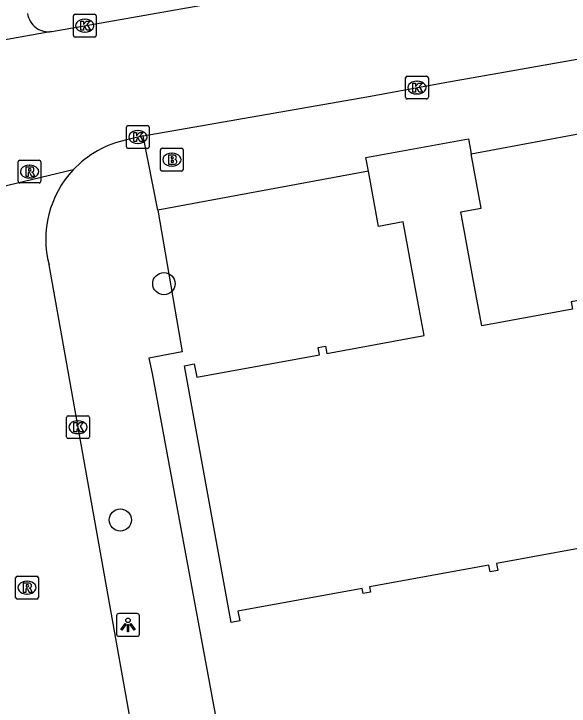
# Model space of a CAD drawing. Extents: x 157793 to 159380, y 380882 to 382313.
# Drawn here: x 158308.42 to 158332.75, y 381345.58 to 381375.91 of the extents above; entities that cross this region are included whole.
import ezdxf

# ---------------------------------------------------------------- set-up
doc = ezdxf.new("R2010")
doc.units = 0
for name, color, linetype in [('IMGEO_Boom', 7, 'Continuous'), ('IMGEO_Brandkraan', 7, 'Continuous'), ('IMGEO_Kolk', 7, 'Continuous'), ('IMGEO_Lichtpunt', 7, 'Continuous'), ('IMGEO_Pand', 7, 'Continuous'), ('IMGEO_Rijbaan_lokaal_open', 7, 'Continuous'), ('IMGEO_Rioolput', 7, 'Continuous'), ('IMGEO_Voetpad_open', 7, 'Continuous')]:
    doc.layers.add(name, color=color, linetype=linetype)

msp = doc.modelspace()

# ---------------------------------------------------------------- linework, layer by layer
at = {"layer": 'IMGEO_Boom'}
for centre in [(158314.996, 381364.089), (158313.085, 381353.737)]:
    msp.add_circle(centre, 0.489, dxfattribs=at)
at = {"layer": 'IMGEO_Brandkraan'}
for p, q in [((158314.92, 381370.022), (158315.772, 381370.022)), ((158314.845, 381369.096), (158314.845, 381369.948)), ((158315.333, 381369.802), (158315.358, 381369.802)), ((158315.846, 381369.948), (158315.846, 381369.096)), ((158315.356, 381369.242), (158315.331, 381369.242)), ((158315.772, 381369.022), (158314.92, 381369.022))]:
    msp.add_line(p, q, dxfattribs=at)
for points in [[(158314.92, 381370.022), (158315.772, 381370.022)], [(158314.845, 381369.096), (158314.845, 381369.948)], [(158315.193, 381369.722), (158315.193, 381369.322), (158315.406, 381369.322)], [(158315.424, 381369.722), (158315.193, 381369.722)], [(158315.846, 381369.948), (158315.846, 381369.096)], [(158315.372, 381369.641), (158315.318, 381369.641), (158315.318, 381369.565)], [(158315.318, 381369.565), (158315.371, 381369.565)], [(158315.38, 381369.489), (158315.318, 381369.489), (158315.318, 381369.408)], [(158315.318, 381369.408), (158315.38, 381369.408)], [(158315.772, 381369.022), (158314.92, 381369.022)]]:
    msp.add_lwpolyline(points, dxfattribs=at)
for centre, radius, start, end in [((158314.922, 381369.946), 0.0765, 91.552, 178.448), ((158314.922, 381369.946), 0.0765, 91.552, 178.448), ((158315.77, 381369.946), 0.0765, 1.552, 88.448), ((158315.77, 381369.946), 0.0765, 1.552, 88.448), ((158315.428, 381369.577), 0.145, 59.4692, 91.5367), ((158315.453, 381369.624), 0.0922, 285.5137, 58.1501), ((158315.373, 381369.603), 0.0379, 267.8285, 90.9355), ((158315.381, 381369.448), 0.0404, 269.8759, 90.5077), ((158315.458, 381369.432), 0.105, 301.3115, 78.989), ((158314.922, 381369.098), 0.0765, 181.552, 268.448), ((158314.922, 381369.098), 0.0765, 181.552, 268.448), ((158315.412, 381369.573), 0.251, 268.6676, 293.5347), ((158315.77, 381369.098), 0.0765, 271.552, 358.448), ((158315.77, 381369.098), 0.0765, 271.552, 358.448)]:
    msp.add_arc(centre, radius, start, end, dxfattribs=at)
for centre, major_axis, ratio, start_param, end_param in [((158315.332, 381369.522), (-0.387, 0.002), 0.722429, 4.712389, 7.853982), ((158315.357, 381369.522), (-0.39, 0.002), 0.717154, 1.570796, 4.712389)]:
    msp.add_ellipse(centre, major_axis=major_axis, ratio=ratio, start_param=start_param, end_param=end_param, dxfattribs=at)
at = {"layer": 'IMGEO_Kolk'}
for p, q in [((158311.028, 381374.964), (158311.028, 381375.816)), ((158311.103, 381375.89), (158311.955, 381375.89)), ((158312.029, 381375.816), (158312.029, 381374.964)), ((158311.516, 381375.67), (158311.541, 381375.67)), ((158311.955, 381374.89), (158311.103, 381374.89)), ((158311.539, 381375.11), (158311.514, 381375.11)), ((158325.582, 381372.253), (158325.582, 381373.105)), ((158325.657, 381373.179), (158326.509, 381373.179)), ((158326.583, 381373.105), (158326.583, 381372.253)), ((158326.07, 381372.959), (158326.095, 381372.959)), ((158326.509, 381372.179), (158325.657, 381372.179)), ((158326.093, 381372.399), (158326.068, 381372.399)), ((158313.354, 381370.086), (158313.354, 381370.938)), ((158313.429, 381371.012), (158314.281, 381371.012)), ((158314.355, 381370.938), (158314.355, 381370.086)), ((158313.842, 381370.792), (158313.867, 381370.792)), ((158314.281, 381370.012), (158313.429, 381370.012)), ((158313.865, 381370.232), (158313.84, 381370.232)), ((158310.732, 381357.375), (158310.732, 381358.227)), ((158310.807, 381358.301), (158311.659, 381358.301)), ((158311.733, 381358.227), (158311.733, 381357.375)), ((158311.22, 381358.081), (158311.245, 381358.081)), ((158311.659, 381357.301), (158310.807, 381357.301)), ((158311.243, 381357.521), (158311.218, 381357.521))]:
    msp.add_line(p, q, dxfattribs=at)
for points in [[(158311.028, 381374.964), (158311.028, 381375.816)], [(158311.103, 381375.89), (158311.955, 381375.89)], [(158312.029, 381375.816), (158312.029, 381374.964)], [(158311.349, 381375.59), (158311.472, 381375.59), (158311.472, 381375.439), (158311.602, 381375.59), (158311.766, 381375.59), (158311.62, 381375.439), (158311.773, 381375.19), (158311.621, 381375.19), (158311.536, 381375.354), (158311.472, 381375.287), (158311.472, 381375.19), (158311.349, 381375.19), (158311.349, 381375.59)], [(158311.955, 381374.89), (158311.103, 381374.89)], [(158325.582, 381372.253), (158325.582, 381373.105)], [(158325.657, 381373.179), (158326.509, 381373.179)], [(158326.583, 381373.105), (158326.583, 381372.253)], [(158325.903, 381372.879), (158326.026, 381372.879), (158326.026, 381372.728), (158326.156, 381372.879), (158326.32, 381372.879), (158326.174, 381372.728), (158326.327, 381372.479), (158326.175, 381372.479), (158326.09, 381372.643), (158326.026, 381372.576), (158326.026, 381372.479), (158325.903, 381372.479), (158325.903, 381372.879)], [(158326.509, 381372.179), (158325.657, 381372.179)], [(158313.354, 381370.086), (158313.354, 381370.938)], [(158313.429, 381371.012), (158314.281, 381371.012)], [(158314.355, 381370.938), (158314.355, 381370.086)], [(158313.675, 381370.712), (158313.798, 381370.712), (158313.798, 381370.561), (158313.928, 381370.712), (158314.092, 381370.712), (158313.946, 381370.561), (158314.099, 381370.312), (158313.947, 381370.312), (158313.862, 381370.476), (158313.798, 381370.409), (158313.798, 381370.312), (158313.675, 381370.312), (158313.675, 381370.712)], [(158314.281, 381370.012), (158313.429, 381370.012)], [(158310.732, 381357.375), (158310.732, 381358.227)], [(158310.807, 381358.301), (158311.659, 381358.301)], [(158311.733, 381358.227), (158311.733, 381357.375)], [(158311.053, 381358.001), (158311.176, 381358.001), (158311.176, 381357.85), (158311.306, 381358.001), (158311.47, 381358.001), (158311.324, 381357.85), (158311.477, 381357.601), (158311.325, 381357.601), (158311.24, 381357.765), (158311.176, 381357.698), (158311.176, 381357.601), (158311.053, 381357.601), (158311.053, 381358.001)], [(158311.659, 381357.301), (158310.807, 381357.301)]]:
    msp.add_lwpolyline(points, dxfattribs=at)
for centre, start, end in [((158311.105, 381375.814), 91.552, 178.448), ((158311.105, 381375.814), 91.552, 178.448), ((158311.953, 381375.814), 1.552, 88.448), ((158311.953, 381375.814), 1.552, 88.448), ((158311.105, 381374.966), 181.552, 268.448), ((158311.105, 381374.966), 181.552, 268.448), ((158311.953, 381374.966), 271.552, 358.448), ((158311.953, 381374.966), 271.552, 358.448), ((158325.659, 381373.103), 91.552, 178.448), ((158325.659, 381373.103), 91.552, 178.448), ((158326.507, 381373.103), 1.552, 88.448), ((158326.507, 381373.103), 1.552, 88.448), ((158325.659, 381372.255), 181.552, 268.448), ((158325.659, 381372.255), 181.552, 268.448), ((158326.507, 381372.255), 271.552, 358.448), ((158326.507, 381372.255), 271.552, 358.448), ((158313.431, 381370.936), 91.552, 178.448), ((158313.431, 381370.936), 91.552, 178.448), ((158314.279, 381370.936), 1.552, 88.448), ((158314.279, 381370.936), 1.552, 88.448), ((158313.431, 381370.088), 181.552, 268.448), ((158313.431, 381370.088), 181.552, 268.448), ((158314.279, 381370.088), 271.552, 358.448), ((158314.279, 381370.088), 271.552, 358.448), ((158310.809, 381358.225), 91.552, 178.448), ((158310.809, 381358.225), 91.552, 178.448), ((158311.657, 381358.225), 1.552, 88.448), ((158311.657, 381358.225), 1.552, 88.448), ((158310.809, 381357.377), 181.552, 268.448), ((158310.809, 381357.377), 181.552, 268.448), ((158311.657, 381357.377), 271.552, 358.448), ((158311.657, 381357.377), 271.552, 358.448)]:
    msp.add_arc(centre, 0.0765, start, end, dxfattribs=at)
for centre, major_axis, ratio, start_param, end_param in [((158311.515, 381375.39), (-0.387, 0.002), 0.722429, 4.712389, 7.853982), ((158311.54, 381375.39), (-0.39, 0.002), 0.717154, 1.570796, 4.712389), ((158326.069, 381372.679), (-0.387, 0.002), 0.722429, 4.712389, 7.853982), ((158326.094, 381372.679), (-0.39, 0.002), 0.717154, 1.570796, 4.712389), ((158313.841, 381370.512), (-0.387, 0.002), 0.722429, 4.712389, 7.853982), ((158313.866, 381370.512), (-0.39, 0.002), 0.717154, 1.570796, 4.712389), ((158311.219, 381357.801), (-0.387, 0.002), 0.722429, 4.712389, 7.853982), ((158311.244, 381357.801), (-0.39, 0.002), 0.717154, 1.570796, 4.712389)]:
    msp.add_ellipse(centre, major_axis=major_axis, ratio=ratio, start_param=start_param, end_param=end_param, dxfattribs=at)
at = {"layer": 'IMGEO_Lichtpunt'}
for p, q in [((158312.923, 381349.541), (158312.923, 381348.734)), ((158312.923, 381349.541), (158312.923, 381348.734)), ((158313.825, 381349.636), (158313.017, 381349.636)), ((158313.825, 381349.636), (158313.017, 381349.636)), ((158313.919, 381348.734), (158313.919, 381349.541)), ((158313.919, 381348.734), (158313.919, 381349.541)), ((158313.017, 381348.64), (158313.825, 381348.64)), ((158313.017, 381348.64), (158313.825, 381348.64))]:
    msp.add_line(p, q, dxfattribs=at)
for points in [[(158313.297, 381349.205), (158313.336, 381349.177), (158313.148, 381348.915), (158313.11, 381348.942), (158313.297, 381349.205)], [(158313.399, 381349.157), (158313.446, 381349.157), (158313.446, 381348.835), (158313.399, 381348.835), (158313.399, 381349.157)], [(158313.509, 381349.177), (158313.547, 381349.204), (158313.734, 381348.942), (158313.695, 381348.914), (158313.509, 381349.177)]]:
    msp.add_lwpolyline(points, dxfattribs=at)
msp.add_circle((158313.422, 381349.339), 0.0994, dxfattribs=at)
for centre, start, end in [((158313.017, 381349.541), 90, 180), ((158313.017, 381349.541), 90, 180), ((158313.825, 381349.541), 0, 90), ((158313.825, 381349.541), 0, 90), ((158313.017, 381348.734), 180, 270), ((158313.017, 381348.734), 180, 270), ((158313.825, 381348.734), 270, 0), ((158313.825, 381348.734), 270, 360)]:
    msp.add_arc(centre, 0.0946, start, end, dxfattribs=at)
at = {"layer": 'IMGEO_Pand'}
for points in [[(158323.954, 381369.012), (158323.844, 381369.617), (158328.34, 381370.438), (158328.461, 381369.774)], [(158338.624, 381365.485), (158338.231, 381365.413), (158338.264, 381365.233), (158338.487, 381364.011), (158333.286, 381363.062), (158333.23, 381363.366), (158332.846, 381363.296), (158332.905, 381362.968), (158328.92, 381362.241), (158328.693, 381363.486), (158328.009, 381367.234), (158328.895, 381367.395), (158328.461, 381369.774)], [(158334.843, 381352.795), (158329.567, 381351.832), (158329.624, 381351.518), (158329.293, 381351.458), (158329.238, 381351.758), (158324.003, 381350.802), (158324.045, 381350.574), (158323.727, 381350.516), (158323.687, 381350.736), (158318.241, 381349.743), (158318.319, 381349.317), (158317.947, 381349.249), (158315.895, 381360.491), (158316.327, 381360.57), (158316.432, 381359.994), (158321.815, 381360.976), (158321.758, 381361.29), (158322.074, 381361.348), (158322.131, 381361.034), (158326.394, 381361.812), (158326.179, 381362.993), (158325.485, 381366.794), (158324.396, 381366.595), (158323.954, 381369.012)]]:
    msp.add_lwpolyline(points, dxfattribs=at)
at = {"layer": 'IMGEO_Rijbaan_lokaal_open'}
for points in [[(158310.078, 381375.134), (158338.683, 381380.173)], [(158310.078, 381375.134), (158295.815, 381372.584), (158295.325, 381375.445), (158290.639, 381374.631)], [(158314.091, 381370.57), (158323.888, 381372.276), (158327.302, 381372.903), (158335.176, 381374.288), (158337.608, 381374.723), (158339.581, 381375.064)], [(158314.091, 381370.57), (158313.366, 381370.392)], [(158311.017, 381369.07), (158304.247, 381367.461)], [(158314.145, 381341.504), (158309.963, 381364.907)]]:
    msp.add_lwpolyline(points, dxfattribs=at)
for centre, start, end in [((158314.273, 381366.033), 101.7506, 136.9904), ((158314.27, 381366.031), 136.9547, 194.6298)]:
    msp.add_arc(centre, 4.452, start, end, dxfattribs=at)
at = {"layer": 'IMGEO_Rioolput'}
for p, q in [((158308.606, 381368.573), (158308.606, 381369.425)), ((158308.681, 381369.499), (158309.533, 381369.499)), ((158309.607, 381369.425), (158309.607, 381368.573)), ((158309.094, 381369.279), (158309.119, 381369.279)), ((158309.533, 381368.499), (158308.681, 381368.499)), ((158309.117, 381368.719), (158309.092, 381368.719)), ((158308.498, 381350.346), (158308.498, 381351.198)), ((158308.573, 381351.272), (158309.425, 381351.272)), ((158309.499, 381351.198), (158309.499, 381350.346)), ((158308.986, 381351.052), (158309.011, 381351.052)), ((158309.425, 381350.272), (158308.573, 381350.272)), ((158309.009, 381350.492), (158308.984, 381350.492))]:
    msp.add_line(p, q, dxfattribs=at)
for points in [[(158308.606, 381368.573), (158308.606, 381369.425)], [(158308.681, 381369.499), (158309.533, 381369.499)], [(158309.607, 381369.425), (158309.607, 381368.573)], [(158309.195, 381369.197), (158308.943, 381369.199), (158308.943, 381368.799)], [(158309.121, 381369.118), (158309.067, 381369.118), (158309.067, 381369.037)], [(158308.943, 381368.799), (158309.067, 381368.799), (158309.067, 381368.961), (158309.078, 381368.961)], [(158309.067, 381369.037), (158309.119, 381369.037)], [(158309.125, 381368.932), (158309.196, 381368.799), (158309.336, 381368.799), (158309.271, 381368.925)], [(158309.533, 381368.499), (158308.681, 381368.499)], [(158308.498, 381350.346), (158308.498, 381351.198)], [(158308.573, 381351.272), (158309.425, 381351.272)], [(158309.499, 381351.198), (158309.499, 381350.346)], [(158309.087, 381350.97), (158308.835, 381350.972), (158308.835, 381350.572)], [(158309.013, 381350.891), (158308.959, 381350.891), (158308.959, 381350.81)], [(158308.835, 381350.572), (158308.959, 381350.572), (158308.959, 381350.734), (158308.97, 381350.734)], [(158308.959, 381350.81), (158309.011, 381350.81)], [(158309.017, 381350.705), (158309.088, 381350.572), (158309.228, 381350.572), (158309.163, 381350.698)], [(158309.425, 381350.272), (158308.573, 381350.272)]]:
    msp.add_lwpolyline(points, dxfattribs=at)
for centre, radius, start, end in [((158308.683, 381369.423), 0.0765, 91.552, 178.448), ((158308.683, 381369.423), 0.0765, 91.552, 178.448), ((158309.531, 381369.423), 0.0765, 1.552, 88.448), ((158309.531, 381369.423), 0.0765, 1.552, 88.448), ((158309.127, 381369.022), 0.0964, 77.0061, 93.1865), ((158309.141, 381369.079), 0.0378, 276.6634, 79.6772), ((158309.194, 381369.087), 0.109, 350.3612, 89.416), ((158309.192, 381369.087), 0.112, 277.5842, 350.9817), ((158309.077, 381368.908), 0.0533, 26.0293, 88.6989), ((158309.103, 381369.226), 0.19, 274.7715, 282.9687), ((158309.176, 381368.872), 0.108, 29.5134, 73.7905), ((158308.683, 381368.575), 0.0765, 181.552, 268.448), ((158308.683, 381368.575), 0.0765, 181.552, 268.448), ((158309.531, 381368.575), 0.0765, 271.552, 358.448), ((158309.531, 381368.575), 0.0765, 271.552, 358.448), ((158308.575, 381351.196), 0.0765, 91.552, 178.448), ((158308.575, 381351.196), 0.0765, 91.552, 178.448), ((158309.423, 381351.196), 0.0765, 1.552, 88.448), ((158309.423, 381351.196), 0.0765, 1.552, 88.448), ((158309.019, 381350.795), 0.0964, 77.0061, 93.1865), ((158309.033, 381350.852), 0.0378, 276.6634, 79.6772), ((158309.086, 381350.86), 0.109, 350.3612, 89.416), ((158308.969, 381350.681), 0.0533, 26.0293, 88.6989), ((158308.995, 381350.999), 0.19, 274.7715, 282.9687), ((158309.084, 381350.86), 0.112, 277.5842, 350.9817), ((158309.068, 381350.645), 0.108, 29.5134, 73.7905), ((158308.575, 381350.348), 0.0765, 181.552, 268.448), ((158308.575, 381350.348), 0.0765, 181.552, 268.448), ((158309.423, 381350.348), 0.0765, 271.552, 358.448), ((158309.423, 381350.348), 0.0765, 271.552, 358.448)]:
    msp.add_arc(centre, radius, start, end, dxfattribs=at)
for centre, major_axis, ratio, start_param, end_param in [((158309.093, 381368.999), (-0.387, 0.002), 0.722429, 4.712389, 7.853982), ((158309.118, 381368.999), (-0.39, 0.002), 0.717154, 1.570796, 4.712389), ((158308.985, 381350.772), (-0.387, 0.002), 0.722429, 4.712389, 7.853982), ((158309.01, 381350.772), (-0.39, 0.002), 0.717154, 1.570796, 4.712389)]:
    msp.add_ellipse(centre, major_axis=major_axis, ratio=ratio, start_param=start_param, end_param=end_param, dxfattribs=at)
at = {"layer": 'IMGEO_Voetpad_open'}
for points in [[(158328.461, 381369.774), (158335.034, 381370.998)], [(158314.726, 381367.306), (158314.091, 381370.57)], [(158323.954, 381369.012), (158314.726, 381367.306)], [(158314.726, 381367.306), (158315.791, 381361.097), (158314.336, 381360.831), (158314.484, 381360.147), (158317.956, 381341.359)]]:
    msp.add_lwpolyline(points, dxfattribs=at)
msp.add_arc((158309.939, 381376.048), 0.924, 187.4446, 278.6768, dxfattribs=at)

doc.saveas('drawing.dxf')
